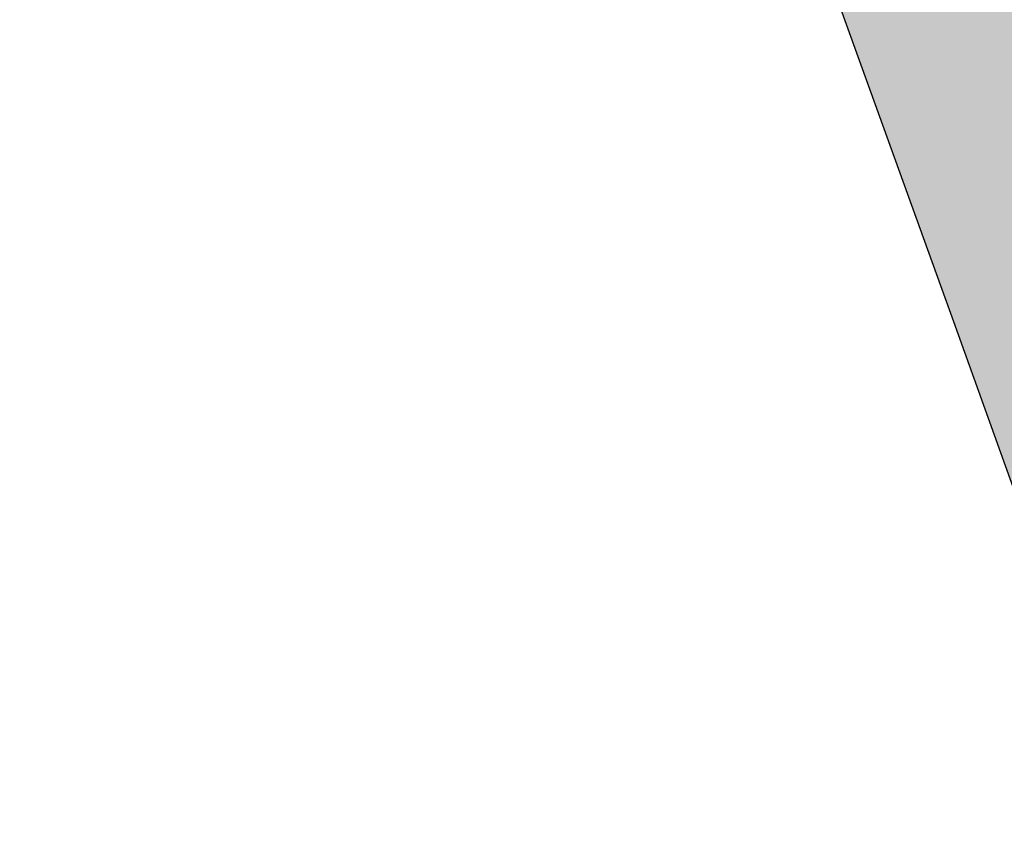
# Model space of a CAD drawing. Header units: millimetres. Extents: x -767 to 1132, y -388 to 938.
# Tile 372 of 656: x -686 to -666, y 281 to 297. Entities that reach past the tile are written whole.
import ezdxf

# ---------------------------------------------------------------- set-up
doc = ezdxf.new("R2010")
doc.units = ezdxf.units.MM
doc.header["$LTSCALE"] = 0.5
doc.layers.add('BPR-LS_COL_Grün', color=255, linetype='Continuous', lineweight=25)
doc.layers.add('LPB_-_LPB_SRF_PROM', color=255, linetype='Continuous', lineweight=13)

# ---------------------------------------------------------------- blocks, each defined once
blk = doc.blocks.new('S_Grünflächen (2D)')
at = {"layer": 'BPR-LS_COL_Grün', "linetype": 'Continuous', "lineweight": 0}
h = blk.add_hatch(color=9, dxfattribs=at)
edge = h.paths.add_edge_path()
edge.add_line((-412.135, 27.332), (-413.233, 25.358))
edge.add_line((-413.233, 25.358), (-413.367, 24.917))
edge.add_line((-413.367, 24.917), (-413.424, 24.014))
edge.add_line((-413.424, 24.014), (-399.52, -15.297))
edge.add_line((-399.52, -15.297), (-375.897, -80.765))
edge.add_line((-375.897, -80.765), (-347.813, -159.082))
edge.add_line((-347.813, -159.082), (-343.292, -171.382))
edge.add_line((-343.292, -171.382), (-328.728, -211.528))
edge.add_arc((-348.852, -177.71), 39.352, 300.7569, 301.3975)
edge.add_arc((-333.04, -203.618), 9, 301.3975, 379.9175)
edge.add_line((-324.578, -200.552), (-349.67, -131.326))
edge.add_line((-349.67, -131.326), (-349.673, -131.319))
edge.add_line((-349.673, -131.319), (-351.776, -125.49))
edge.add_line((-351.776, -125.49), (-389.229, -22.126))
edge.add_arc((-188.97, 50.436), 213, 197.73354, 199.91753, ccw=False)
edge.add_arc((-1153.835, -258.114), 800, 17.73354, 19.039978)
edge.add_line((-397.603, 2.868), (-397.603, 2.868))
edge.add_arc((-364.102, 16.958), 36.343, 198.9196, 202.812, ccw=False)
edge.add_line((-398.482, 5.174), (-398.482, 5.174))
edge.add_line((-398.482, 5.174), (-399.895, 9.125))
edge.add_line((-399.895, 9.125), (-399.895, 9.125))
edge.add_arc((-470.74, -22.144), 77.439, 23.81579, 34.55228)
edge.add_line((-406.961, 21.776), (-406.961, 21.776))
edge.add_line((-406.961, 21.776), (-406.961, 21.776))
edge.add_arc((-386.508, 35.86), 24.833, 198.8536, 214.5523, ccw=False)
edge.add_line((-410.009, 27.835), (-410.009, 27.835))
edge.add_arc((-410.725, 26.119), 1.86, 67.3435, 139.282)
at = {"layer": 'BPR-LS_COL_Grün', "elevation": 35.7, "flags": 128}
blk.add_lwpolyline([(-413.424, 24.014), (-399.52, -15.297), (-375.897, -80.765), (-347.813, -159.082), (-343.292, -171.382), (-328.728, -211.528, 0.002795), (-328.351, -211.301, 0.356674), (-324.578, -200.552), (-349.67, -131.326), (-349.673, -131.319), (-351.776, -125.49), (-389.229, -22.126, -0.00953), (-391.849, -14.442, 0.0057), (-397.603, 2.868), (-397.603, 2.868, -0.016985), (-398.482, 5.174), (-398.482, 5.174), (-399.895, 9.125), (-399.895, 9.125, 0.046881), (-406.961, 21.776)], format="xyb", dxfattribs=at)

msp = doc.modelspace()

# ---------------------------------------------------------------- block references
at = {"layer": 'LPB_-_LPB_SRF_PROM', "color": 7}
msp.add_blockref('S_Grünflächen (2D)', (-291.512, 372.072, 14.1), dxfattribs=at)

doc.saveas('drawing.dxf')
